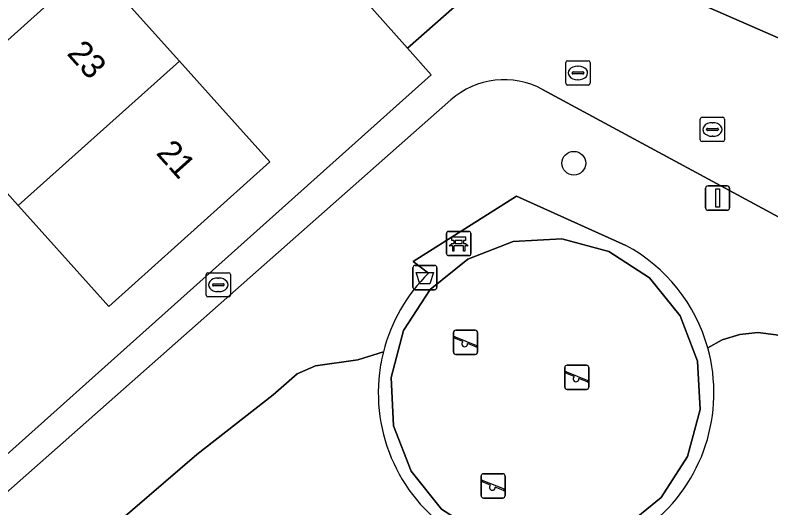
# Model space of a CAD drawing. Extents: x 158472 to 159562, y 388525 to 389606.
# Drawn here: x 159129.42 to 159160.52, y 388815.54 to 388835.83 of the extents above; entities that cross this region are included whole.
import ezdxf

# ---------------------------------------------------------------- set-up
doc = ezdxf.new("R2010")
doc.units = 0
for name, color, linetype in [('IMGEO_Afvalbak', 7, 'Continuous'), ('IMGEO_Bank', 7, 'Continuous'), ('IMGEO_Boom', 7, 'Continuous'), ('IMGEO_Erf', 7, 'Continuous'), ('IMGEO_Groenvoorziening', 7, 'Continuous'), ('IMGEO_Kolk', 7, 'Continuous'), ('IMGEO_Lichtmast', 7, 'Continuous'), ('IMGEO_Pand', 7, 'Continuous'), ('IMGEO_Pand_nummerreeks', 7, 'Continuous'), ('IMGEO_Rioolput', 7, 'Continuous'), ('IMGEO_Speelvoorziening', 7, 'Continuous'), ('IMGEO_Terreindeel_zand', 7, 'Continuous'), ('IMGEO_Voetpad_open', 7, 'Continuous')]:
    doc.layers.add(name, color=color, linetype=linetype)

msp = doc.modelspace()

# ---------------------------------------------------------------- linework, layer by layer
at = {"layer": 'IMGEO_Afvalbak'}
for p, q in [((159145.884, 388825.525), (159146.674, 388825.525)), ((159146.674, 388825.525), (159145.884, 388825.525)), ((159145.784, 388824.625), (159145.784, 388825.425)), ((159145.784, 388825.425), (159145.784, 388824.625)), ((159146.774, 388825.425), (159146.774, 388824.625)), ((159146.774, 388824.625), (159146.774, 388825.425)), ((159146.674, 388824.525), (159145.884, 388824.525)), ((159145.884, 388824.525), (159146.674, 388824.525))]:
    msp.add_line(p, q, dxfattribs=at)
msp.add_lwpolyline([(159145.927, 388825.239), (159146.631, 388825.239), (159146.482, 388824.769), (159146.076, 388824.769), (159145.927, 388825.239)], dxfattribs=at)
for centre, start, end in [((159145.884, 388825.425), 90, 180), ((159145.884, 388825.425), 90, 180), ((159146.674, 388825.425), 0, 90), ((159146.674, 388825.425), 360, 90), ((159145.884, 388824.625), 180, 270), ((159145.884, 388824.625), 180, 270), ((159146.674, 388824.625), 270, 0), ((159146.674, 388824.625), 270, 0)]:
    msp.add_arc(centre, 0.1, start, end, dxfattribs=at)
at = {"layer": 'IMGEO_Bank'}
for p, q in [((159147.172, 388826.001), (159147.172, 388826.842)), ((159147.172, 388826.842), (159147.172, 388826.001)), ((159147.247, 388826.926), (159148.088, 388826.926)), ((159148.088, 388826.926), (159147.247, 388826.926)), ((159148.172, 388826.851), (159148.172, 388826.01)), ((159148.172, 388826.01), (159148.172, 388826.851)), ((159147.481, 388826.432), (159147.481, 388826.538)), ((159147.525, 388826.538), (159147.525, 388826.432)), ((159147.813, 388826.544), (159147.531, 388826.544)), ((159147.531, 388826.426), (159147.813, 388826.426)), ((159147.819, 388826.432), (159147.819, 388826.538)), ((159147.863, 388826.538), (159147.863, 388826.432)), ((159147.869, 388826.324), (159147.476, 388826.324)), ((159148.097, 388825.926), (159147.256, 388825.926)), ((159147.256, 388825.926), (159148.097, 388825.926))]:
    msp.add_line(p, q, dxfattribs=at)
for points in [[(159147.475, 388826.544), (159147.389, 388826.544), (159147.389, 388826.705), (159147.952, 388826.705), (159147.952, 388826.544), (159147.869, 388826.544)], [(159147.419, 388826.324), (159147.277, 388826.324), (159147.389, 388826.426), (159147.475, 388826.426)], [(159147.869, 388826.426), (159147.952, 388826.426), (159148.064, 388826.324), (159147.925, 388826.324)], [(159147.469, 388826.317), (159147.469, 388826.11), (159147.426, 388826.11), (159147.426, 388826.317)], [(159147.919, 388826.317), (159147.919, 388826.11), (159147.875, 388826.11), (159147.875, 388826.317)]]:
    msp.add_lwpolyline(points, dxfattribs=at)
for centre, radius, start, end in [((159147.25, 388826.848), 0.0779, 92.4484, 184.2845), ((159147.25, 388826.848), 0.0779, 92.4484, 184.2845), ((159148.094, 388826.848), 0.0779, 2.4484, 94.2845), ((159148.094, 388826.848), 0.0779, 2.4484, 94.2845), ((159147.474, 388826.537), 0.00671, 2.8957, 87.1043), ((159147.474, 388826.433), 0.00671, 272.8957, 357.1043), ((159147.531, 388826.537), 0.00671, 92.8957, 177.1043), ((159147.531, 388826.433), 0.00671, 182.8957, 267.1043), ((159147.813, 388826.537), 0.00671, 2.8957, 87.1043), ((159147.813, 388826.433), 0.00671, 272.8957, 357.1043), ((159147.87, 388826.537), 0.00671, 92.8957, 177.1043), ((159147.87, 388826.433), 0.00671, 182.8957, 267.1043), ((159147.419, 388826.317), 0.00671, 2.8957, 87.1043), ((159147.476, 388826.317), 0.00671, 92.8957, 177.1043), ((159147.868, 388826.317), 0.00671, 2.8957, 87.1043), ((159147.925, 388826.317), 0.00671, 92.8957, 177.1043), ((159147.25, 388826.004), 0.0779, 182.4484, 274.2845), ((159147.25, 388826.004), 0.0779, 182.4484, 274.2845), ((159148.094, 388826.004), 0.0779, 272.4484, 4.2845), ((159148.094, 388826.004), 0.0779, 272.4484, 4.2845)]:
    msp.add_arc(centre, radius, start, end, dxfattribs=at)
at = {"layer": 'IMGEO_Boom'}
msp.add_circle((159152.409, 388829.732), 0.489, dxfattribs=at)
at = {"layer": 'IMGEO_Erf'}
for points in [[(159108.411, 388838.012), (159111.322, 388835.141), (159109.241, 388832.951), (159111.232, 388831.154), (159113.416, 388833.452), (159116.338, 388830.573), (159119.194, 388827.758), (159116.968, 388825.5), (159118.935, 388823.651), (159121.069, 388825.85), (159123.994, 388823.011), (159127.051, 388820.045), (159124.917, 388817.846), (159126.969, 388815.855), (159146.543, 388833.376), (159145.569, 388834.47), (159136.171, 388845.02)], [(159134.444, 388835.875), (159136.181, 388833.936), (159137.848, 388832.077), (159139.903, 388829.783), (159133.269, 388823.839), (159129.932, 388827.562), (159129.548, 388827.99), (159125.965, 388831.989), (159127.097, 388833.004), (159126.954, 388833.163), (159126.791, 388833.344), (159123.513, 388837.003)]]:
    msp.add_lwpolyline(points, dxfattribs=at)
at = {"layer": 'IMGEO_Groenvoorziening'}
for points in [[(159157.922, 388822.127), (159158.521, 388822.458), (159159.239, 388822.684), (159159.988, 388822.756), (159160.736, 388822.671), (159161.939, 388822.367), (159163.401, 388821.848), (159164.8, 388821.179), (159166.122, 388820.367), (159167.352, 388819.421), (159168.362, 388818.406), (159169.368, 388816.919), (159169.675, 388816.263), (159175.525, 388819.573), (159151.116, 388832.771)], [(159147.354, 388832.34), (159127.123, 388814.469), (159125.785, 388813.287), (159125.976, 388812.78), (159129.552, 388803.274), (159133.115, 388804.581)], [(159146.436, 388825.207), (159145.8, 388825.683), (159150.055, 388828.37), (159154.549, 388826.351)], [(159167.352, 388819.421), (159166.122, 388820.367), (159164.8, 388821.179), (159163.401, 388821.848), (159161.939, 388822.367), (159160.736, 388822.671), (159159.988, 388822.756), (159159.239, 388822.684), (159158.521, 388822.458), (159157.922, 388822.127)], [(159133.727, 388804.769), (159132.591, 388806.733), (159131.991, 388807.769), (159131.509, 388808.862), (159131.362, 388809.611), (159131.752, 388812.964), (159132.239, 388813.532), (159132.882, 388814.28), (159136.889, 388817.735), (159140.04, 388820.199), (159141.021, 388821.055), (159141.775, 388821.388), (159143.516, 388821.643), (159144.572, 388821.962)], [(159144.572, 388821.962), (159143.516, 388821.643), (159141.775, 388821.388), (159141.021, 388821.055), (159140.04, 388820.199), (159136.889, 388817.735), (159132.882, 388814.28), (159132.239, 388813.532), (159131.752, 388812.964), (159131.362, 388809.611), (159131.509, 388808.862), (159131.991, 388807.769), (159132.591, 388806.733), (159133.727, 388804.769)]]:
    msp.add_lwpolyline(points, dxfattribs=at)
for centre, radius, start, end in [((159149.544, 388829.861), 3.308, 61.6216, 131.4498), ((159151.258, 388820.264), 6.92, 15.6177, 61.5993), ((159151.275, 388820.269), 6.914, 134.4237, 165.8282), ((159151.269, 388820.272), 6.907, 173.1139, 15.5804), ((159151.085, 388820.307), 6.72, 165.7447, 173.2248)]:
    msp.add_arc(centre, radius, start, end, dxfattribs=at)
at = {"layer": 'IMGEO_Kolk'}
for p, q in [((159157.616, 388830.695), (159157.616, 388831.547)), ((159157.691, 388831.621), (159158.543, 388831.621)), ((159158.104, 388831.401), (159158.129, 388831.401)), ((159158.617, 388831.547), (159158.617, 388830.695)), ((159157.875, 388831.115), (159157.875, 388831.127)), ((159158.313, 388831.078), (159157.915, 388831.078)), ((159157.918, 388831.164), (159158.316, 388831.164)), ((159158.359, 388831.127), (159158.359, 388831.115)), ((159158.127, 388830.841), (159158.102, 388830.841)), ((159158.543, 388830.621), (159157.691, 388830.621)), ((159137.278, 388824.299), (159137.278, 388825.151)), ((159137.353, 388825.225), (159138.205, 388825.225)), ((159138.279, 388825.151), (159138.279, 388824.299)), ((159137.766, 388825.005), (159137.791, 388825.005)), ((159137.537, 388824.719), (159137.537, 388824.731)), ((159137.975, 388824.682), (159137.577, 388824.682)), ((159137.58, 388824.768), (159137.978, 388824.768)), ((159138.021, 388824.731), (159138.021, 388824.719)), ((159138.205, 388824.225), (159137.353, 388824.225)), ((159137.789, 388824.445), (159137.764, 388824.445))]:
    msp.add_line(p, q, dxfattribs=at)
for points in [[(159157.616, 388830.695), (159157.616, 388831.547)], [(159157.691, 388831.621), (159158.543, 388831.621)], [(159158.617, 388831.547), (159158.617, 388830.695)], [(159158.543, 388830.621), (159157.691, 388830.621)], [(159137.278, 388824.299), (159137.278, 388825.151)], [(159137.353, 388825.225), (159138.205, 388825.225)], [(159138.279, 388825.151), (159138.279, 388824.299)], [(159138.205, 388824.225), (159137.353, 388824.225)]]:
    msp.add_lwpolyline(points, dxfattribs=at)
for centre, radius, start, end in [((159157.693, 388831.545), 0.0765, 91.552, 178.448), ((159157.693, 388831.545), 0.0765, 91.552, 178.448), ((159158.541, 388831.545), 0.0765, 1.552, 88.448), ((159158.541, 388831.545), 0.0765, 1.552, 88.448), ((159157.915, 388831.124), 0.0403, 85.8775, 175.7526), ((159157.912, 388831.114), 0.0366, 178.938, 274.7102), ((159158.316, 388831.121), 0.043, 264.8664, 352.4533), ((159158.32, 388831.126), 0.0386, 1.7309, 96.639), ((159157.693, 388830.697), 0.0765, 181.552, 268.448), ((159157.693, 388830.697), 0.0765, 181.552, 268.448), ((159158.541, 388830.697), 0.0765, 271.552, 358.448), ((159158.541, 388830.697), 0.0765, 271.552, 358.448), ((159137.355, 388825.149), 0.0765, 91.552, 178.448), ((159137.355, 388825.149), 0.0765, 91.552, 178.448), ((159138.203, 388825.149), 0.0765, 1.552, 88.448), ((159138.203, 388825.149), 0.0765, 1.552, 88.448), ((159137.577, 388824.728), 0.0403, 85.8775, 175.7526), ((159137.574, 388824.718), 0.0366, 178.938, 274.7102), ((159137.978, 388824.725), 0.043, 264.8664, 352.4533), ((159137.982, 388824.73), 0.0386, 1.7309, 96.639), ((159137.355, 388824.301), 0.0765, 181.552, 268.448), ((159137.355, 388824.301), 0.0765, 181.552, 268.448), ((159138.203, 388824.301), 0.0765, 271.552, 358.448), ((159138.203, 388824.301), 0.0765, 271.552, 358.448)]:
    msp.add_arc(centre, radius, start, end, dxfattribs=at)
for centre, major_axis, ratio, start_param, end_param in [((159158.103, 388831.121), (-0.387, 0.002), 0.722429, 4.712389, 7.853982), ((159158.128, 388831.121), (-0.39, 0.002), 0.717154, 1.570796, 4.712389), ((159137.765, 388824.725), (-0.387, 0.002), 0.722429, 4.712389, 7.853982), ((159137.79, 388824.725), (-0.39, 0.002), 0.717154, 1.570796, 4.712389)]:
    msp.add_ellipse(centre, major_axis=major_axis, ratio=ratio, start_param=start_param, end_param=end_param, dxfattribs=at)
at = {"layer": 'IMGEO_Lichtmast'}
for p, q in [((159157.833, 388827.898), (159157.833, 388828.698)), ((159157.833, 388828.698), (159157.833, 388827.898)), ((159157.933, 388828.798), (159158.723, 388828.798)), ((159158.723, 388828.798), (159157.933, 388828.798)), ((159158.823, 388828.698), (159158.823, 388827.898)), ((159158.823, 388827.898), (159158.823, 388828.698)), ((159158.723, 388827.798), (159157.933, 388827.798)), ((159157.933, 388827.798), (159158.723, 388827.798))]:
    msp.add_line(p, q, dxfattribs=at)
msp.add_lwpolyline([(159158.253, 388828.673), (159158.403, 388828.673), (159158.403, 388827.923), (159158.253, 388827.923), (159158.253, 388828.673)], dxfattribs=at)
for centre, start, end in [((159157.933, 388828.698), 90, 180), ((159157.933, 388828.698), 90, 180), ((159158.723, 388828.698), 0, 90), ((159158.723, 388828.698), 360, 90), ((159157.933, 388827.898), 180, 270), ((159157.933, 388827.898), 180, 270), ((159158.723, 388827.898), 270, 0), ((159158.723, 388827.898), 270, 0)]:
    msp.add_arc(centre, 0.1, start, end, dxfattribs=at)
at = {"layer": 'IMGEO_Pand'}
for points in [[(159132.598, 388837.935), (159133.696, 388838.92), (159131.767, 388841.073), (159130.113, 388842.918), (159123.513, 388837.003), (159126.791, 388833.344), (159126.954, 388833.163), (159127.097, 388833.004)], [(159136.181, 388833.936), (159134.444, 388835.875), (159133.13, 388837.342), (159132.71, 388837.81), (159132.598, 388837.935), (159127.097, 388833.004), (159125.965, 388831.989), (159129.548, 388827.99)], [(159129.548, 388827.99), (159129.932, 388827.562), (159133.269, 388823.839), (159139.903, 388829.783), (159137.848, 388832.077), (159136.181, 388833.936)]]:
    msp.add_lwpolyline(points, close=True, dxfattribs=at)
at = {"layer": 'IMGEO_Rioolput'}
for p, q in [((159152.077, 388833.023), (159152.077, 388833.875)), ((159152.152, 388833.949), (159153.004, 388833.949)), ((159153.078, 388833.875), (159153.078, 388833.023)), ((159152.565, 388833.729), (159152.59, 388833.729)), ((159152.336, 388833.443), (159152.336, 388833.455)), ((159152.774, 388833.406), (159152.376, 388833.406)), ((159152.379, 388833.492), (159152.777, 388833.492)), ((159152.82, 388833.455), (159152.82, 388833.443)), ((159153.004, 388832.949), (159152.152, 388832.949)), ((159152.588, 388833.169), (159152.563, 388833.169))]:
    msp.add_line(p, q, dxfattribs=at)
for points in [[(159152.077, 388833.023), (159152.077, 388833.875)], [(159152.152, 388833.949), (159153.004, 388833.949)], [(159153.078, 388833.875), (159153.078, 388833.023)], [(159153.004, 388832.949), (159152.152, 388832.949)]]:
    msp.add_lwpolyline(points, dxfattribs=at)
for centre, radius, start, end in [((159152.154, 388833.873), 0.0765, 91.552, 178.448), ((159152.154, 388833.873), 0.0765, 91.552, 178.448), ((159153.002, 388833.873), 0.0765, 1.552, 88.448), ((159153.002, 388833.873), 0.0765, 1.552, 88.448), ((159152.376, 388833.452), 0.0403, 85.8775, 175.7526), ((159152.373, 388833.442), 0.0366, 178.938, 274.7102), ((159152.777, 388833.449), 0.043, 264.8664, 352.4533), ((159152.781, 388833.454), 0.0386, 1.7309, 96.639), ((159152.154, 388833.025), 0.0765, 181.552, 268.448), ((159152.154, 388833.025), 0.0765, 181.552, 268.448), ((159153.002, 388833.025), 0.0765, 271.552, 358.448), ((159153.002, 388833.025), 0.0765, 271.552, 358.448)]:
    msp.add_arc(centre, radius, start, end, dxfattribs=at)
for centre, major_axis, ratio, start_param, end_param in [((159152.564, 388833.449), (-0.387, 0.002), 0.722429, 4.712389, 7.853982), ((159152.589, 388833.449), (-0.39, 0.002), 0.717154, 1.570796, 4.712389)]:
    msp.add_ellipse(centre, major_axis=major_axis, ratio=ratio, start_param=start_param, end_param=end_param, dxfattribs=at)
at = {"layer": 'IMGEO_Speelvoorziening'}
for p, q in [((159147.457, 388821.958), (159147.457, 388822.758)), ((159147.457, 388822.758), (159147.457, 388821.958)), ((159147.557, 388822.858), (159148.347, 388822.858)), ((159148.347, 388822.858), (159147.557, 388822.858)), ((159148.447, 388822.758), (159148.447, 388821.958)), ((159148.447, 388821.958), (159148.447, 388822.758)), ((159147.84, 388822.386), (159147.501, 388822.523)), ((159147.526, 388822.583), (159148.402, 388822.23)), ((159148.378, 388822.17), (159148.038, 388822.307)), ((159148.347, 388821.858), (159147.557, 388821.858)), ((159147.557, 388821.858), (159148.347, 388821.858)), ((159152.138, 388821.418), (159152.928, 388821.418)), ((159152.928, 388821.418), (159152.138, 388821.418)), ((159152.038, 388820.518), (159152.038, 388821.318)), ((159152.038, 388821.318), (159152.038, 388820.518)), ((159152.107, 388821.143), (159152.983, 388820.79)), ((159153.028, 388821.318), (159153.028, 388820.518)), ((159153.028, 388820.518), (159153.028, 388821.318)), ((159152.421, 388820.946), (159152.082, 388821.083)), ((159152.959, 388820.73), (159152.619, 388820.867)), ((159152.928, 388820.418), (159152.138, 388820.418)), ((159152.138, 388820.418), (159152.928, 388820.418)), ((159148.592, 388816.049), (159148.592, 388816.849)), ((159148.592, 388816.849), (159148.592, 388816.049)), ((159148.692, 388816.949), (159149.482, 388816.949)), ((159149.482, 388816.949), (159148.692, 388816.949)), ((159149.582, 388816.849), (159149.582, 388816.049)), ((159149.582, 388816.049), (159149.582, 388816.849)), ((159148.975, 388816.477), (159148.636, 388816.614)), ((159148.661, 388816.674), (159149.537, 388816.321)), ((159149.513, 388816.261), (159149.173, 388816.398)), ((159149.482, 388815.949), (159148.692, 388815.949)), ((159148.692, 388815.949), (159149.482, 388815.949))]:
    msp.add_line(p, q, dxfattribs=at)
for centre, radius, start, end in [((159147.557, 388822.758), 0.1, 90, 180), ((159147.557, 388822.758), 0.1, 90, 180), ((159148.347, 388822.758), 0.1, 0, 90), ((159148.347, 388822.758), 0.1, 360, 90), ((159147.514, 388822.553), 0.0327, 68.078, 248.078), ((159147.919, 388822.296), 0.12, 130.9928, 5.1632), ((159148.39, 388822.2), 0.0327, 248.078, 68.078), ((159147.557, 388821.958), 0.1, 180, 270), ((159147.557, 388821.958), 0.1, 180, 270), ((159148.347, 388821.958), 0.1, 270, 0), ((159148.347, 388821.958), 0.1, 270, 0), ((159152.138, 388821.318), 0.1, 90, 180), ((159152.138, 388821.318), 0.1, 90, 180), ((159152.928, 388821.318), 0.1, 0, 90), ((159152.928, 388821.318), 0.1, 360, 90), ((159152.095, 388821.113), 0.0327, 68.078, 248.078), ((159152.5, 388820.856), 0.12, 130.9928, 5.1632), ((159152.971, 388820.76), 0.0327, 248.078, 68.078), ((159152.138, 388820.518), 0.1, 180, 270), ((159152.138, 388820.518), 0.1, 180, 270), ((159152.928, 388820.518), 0.1, 270, 0), ((159152.928, 388820.518), 0.1, 270, 0), ((159148.692, 388816.849), 0.1, 90, 180), ((159148.692, 388816.849), 0.1, 90, 180), ((159149.482, 388816.849), 0.1, 0, 90), ((159149.482, 388816.849), 0.1, 360, 90), ((159148.649, 388816.644), 0.0327, 68.078, 248.078), ((159149.054, 388816.387), 0.12, 130.9928, 5.1632), ((159149.525, 388816.291), 0.0327, 248.078, 68.078), ((159148.692, 388816.049), 0.1, 180, 270), ((159148.692, 388816.049), 0.1, 180, 270), ((159149.482, 388816.049), 0.1, 270, 0), ((159149.482, 388816.049), 0.1, 270, 0)]:
    msp.add_arc(centre, radius, start, end, dxfattribs=at)
at = {"layer": 'IMGEO_Terreindeel_zand'}
msp.add_lwpolyline([(159150.583, 388813.89), (159152.582, 388813.995), (159154.45, 388814.714), (159156.004, 388815.974), (159157.093, 388817.653), (159157.61, 388819.586), (159157.504, 388821.585), (159156.785, 388823.453), (159155.525, 388825.007), (159153.846, 388826.096), (159151.913, 388826.613), (159149.914, 388826.507), (159148.047, 388825.788), (159146.492, 388824.528), (159145.403, 388822.849), (159144.887, 388820.916), (159144.993, 388818.917), (159145.711, 388817.05), (159146.971, 388815.495), (159148.65, 388814.406)], close=True, dxfattribs=at)
at = {"layer": 'IMGEO_Voetpad_open'}
for points in [[(159117.603, 388880.955), (159115.347, 388883.49), (159111.156, 388888.198), (159110.228, 388887.513), (159120.719, 388875.66), (159119.366, 388874.455), (159133.192, 388858.982), (159150.894, 388839.243), (159162.233, 388834.277)], [(159057.955, 388848.239), (159075.248, 388861.255), (159101.461, 388880.986), (159114.746, 388866.089), (159116.239, 388867.395), (159118.458, 388864.905), (159121.85, 388861.096), (159125.655, 388856.825), (159129.047, 388853.017), (159132.779, 388848.828), (159136.171, 388845.02), (159145.569, 388834.47), (159147.838, 388836.491), (159129.752, 388856.818), (159116.489, 388871.743), (159113.174, 388868.76), (159102.05, 388881.339), (159096.885, 388880.547), (159089.961, 388875.372), (159073.604, 388863.223), (159063.098, 388855.419)], [(159162.233, 388834.277), (159150.894, 388839.243), (159147.838, 388836.491), (159145.569, 388834.47), (159146.543, 388833.376), (159126.969, 388815.855), (159124.297, 388813.463), (159128.275, 388802.808), (159129.552, 388803.274), (159125.976, 388812.78), (159125.785, 388813.287), (159127.123, 388814.469), (159147.354, 388832.34)], [(159151.116, 388832.771), (159175.525, 388819.573), (159179.25, 388817.559)], [(159154.549, 388826.351), (159150.055, 388828.37), (159145.8, 388825.683), (159146.436, 388825.207)]]:
    msp.add_lwpolyline(points, dxfattribs=at)
msp.add_lwpolyline([(159146.492, 388824.528), (159148.047, 388825.788), (159149.914, 388826.507), (159151.913, 388826.613), (159153.846, 388826.096), (159155.525, 388825.007), (159156.785, 388823.453), (159157.504, 388821.585), (159157.61, 388819.586), (159157.093, 388817.653), (159156.004, 388815.974), (159154.45, 388814.714), (159152.582, 388813.995), (159150.583, 388813.89), (159148.65, 388814.406), (159146.971, 388815.495), (159145.711, 388817.05), (159144.993, 388818.917), (159144.887, 388820.916), (159145.403, 388822.849)], close=True, dxfattribs=at)
for centre, radius, start, end in [((159149.544, 388829.861), 3.308, 61.6216, 131.4498), ((159151.258, 388820.264), 6.92, 15.6177, 61.5993), ((159151.275, 388820.269), 6.914, 134.4237, 165.8282), ((159151.269, 388820.272), 6.907, 173.1139, 15.5804), ((159151.085, 388820.307), 6.72, 165.7447, 173.2248)]:
    msp.add_arc(centre, radius, start, end, dxfattribs=at)

# ---------------------------------------------------------------- texts
at = {"layer": 'IMGEO_Pand_nummerreeks'}
for s, rotation, p in [('23', 311.8658, (159131.514, 388834.23)), ('21', 311.8635, (159135.186, 388830.132))]:
    msp.add_text(s, height=1, rotation=rotation, dxfattribs=at).set_placement(p)

doc.saveas('drawing.dxf')
